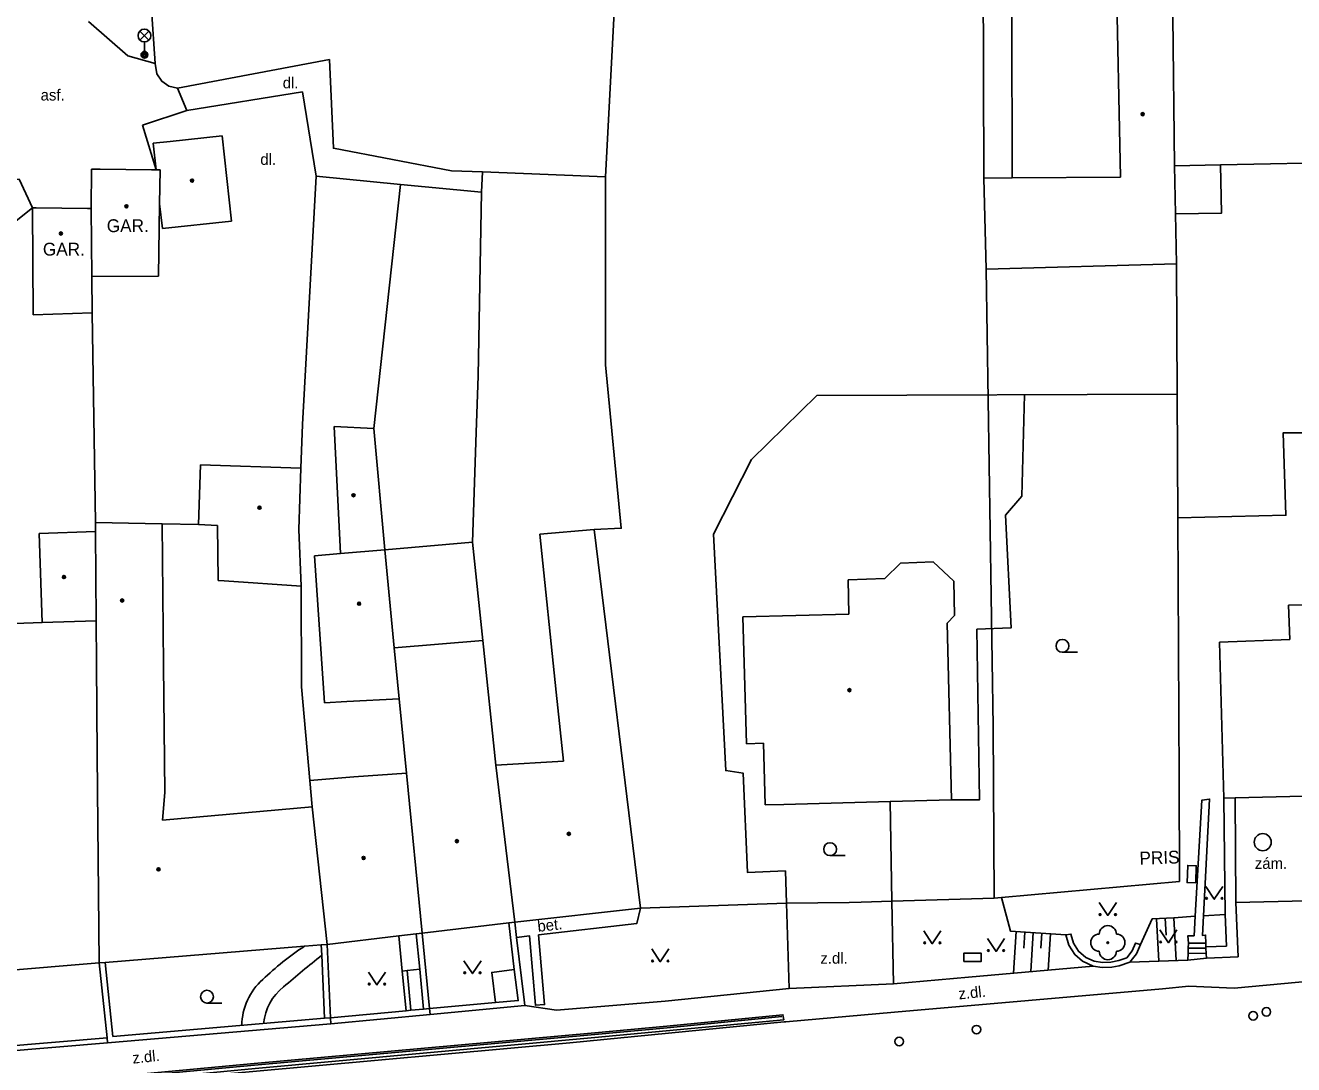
# Model space of a CAD drawing. Extents: x -596024 to -594475, y -1163820 to -1161957.
# Drawn here: x -595878.3 to -595804.3, y -1162986.9 to -1162926.2 of the extents above; entities that cross this region are included whole.
import ezdxf

# ---------------------------------------------------------------- set-up
doc = ezdxf.new("R2010")
doc.units = 0
for name, color, linetype in [('Level 10', 7, 'Continuous'), ('Level 11', 7, 'Continuous'), ('Level 14', 7, 'Continuous'), ('Level 15', 7, 'Continuous'), ('Level 22', 7, 'Continuous'), ('Level 24', 7, 'Continuous'), ('Level 27', 7, 'Continuous'), ('Level 28', 7, 'Continuous'), ('Level 33', 7, 'Continuous'), ('Level 36', 7, 'Continuous'), ('Level 39', 7, 'Continuous'), ('Level 40', 7, 'Continuous'), ('Level 41', 7, 'Continuous'), ('Level 5', 7, 'Continuous'), ('Level 6', 7, 'Continuous'), ('Level 7', 7, 'Continuous'), ('Level 8', 7, 'Continuous'), ('Level 9', 7, 'Continuous')]:
    doc.layers.add(name, color=color, linetype=linetype)

msp = doc.modelspace()

# ---------------------------------------------------------------- linework, layer by layer
at = {"layer": 'Level 10'}
for points in [[(-595874.66, -1162925.96), (-595872.35, -1162927.96)], [(-595872.35, -1162927.96), (-595870.76, -1162928.41)], [(-595877.93, -1162936.84), (-595878.71, -1162935.16), (-595879.82, -1162935.2), (-595881.85, -1162937.19)], [(-595886.79, -1162989.32), (-595875.89, -1162988.29), (-595874.88, -1162988.19), (-595865.06, -1162987.3), (-595846.54, -1162985.63), (-595834.03, -1162984.4), (-595833.92, -1162984.39), (-595827.57, -1162983.83), (-595811.92, -1162982.46), (-595810.38, -1162982.32), (-595807.74, -1162982.42), (-595798.29, -1162981.55), (-595792.41, -1162981.01), (-595782.08, -1162980.06), (-595767.36, -1162978.71), (-595765.31, -1162978.52), (-595764.65, -1162978.46), (-595760.16, -1162978.09)]]:
    msp.add_lwpolyline(points, dxfattribs=at)
at = {"layer": 'Level 11'}
for points in [[(-595869.45, -1162929.84), (-595868.92, -1162931.16)], [(-595808.53, -1162934.33), (-595808.47, -1162937.15), (-595811.17, -1162937.2)], [(-595821.82, -1162967.15), (-595822.22, -1162940.42)], [(-595811.06, -1162947.73), (-595832.12, -1162947.81), (-595835.93, -1162951.54), (-595838.15, -1162955.9), (-595837.44, -1162969.72), (-595836.41, -1162969.87), (-595836.17, -1162975.67), (-595833.94, -1162975.58)], [(-595824.24, -1162971.43), (-595822.62, -1162971.43), (-595822.76, -1162961.46), (-595820.77, -1162961.38), (-595821.09, -1162954.79), (-595820.14, -1162953.68), (-595819.98, -1162947.76)], [(-595800.27, -1162949.98), (-595804.87, -1162949.98), (-595804.72, -1162954.8), (-595811.03, -1162954.95)], [(-595852.23, -1162956.37), (-595857.34, -1162956.82)], [(-595856.8, -1162962.55), (-595851.63, -1162962.12)], [(-595821.82, -1162967.15), (-595821.76, -1162977.17)], [(-595827.73, -1162977.35), (-595827.84, -1162971.53)], [(-595810.01, -1162978.23), (-595809.62, -1162971.44), (-595809.17, -1162971.38), (-595809.53, -1162978.2)], [(-595808.34, -1162971.33), (-595808.27, -1162978.13)], [(-595807.65, -1162977.43), (-595807.68, -1162971.31)], [(-595833.88, -1162977.47), (-595833.94, -1162975.58)], [(-595833.88, -1162977.47), (-595833.73, -1162982.45)], [(-595827.64, -1162982.17), (-595827.73, -1162977.35)], [(-595809.36, -1162980.68), (-595807.51, -1162980.59), (-595807.65, -1162977.43)], [(-595807.65, -1162977.43), (-595803.53, -1162977.32)], [(-595842.42, -1162977.75), (-595842.63, -1162978.66), (-595848.37, -1162979.32), (-595848.02, -1162983.39), (-595848.55, -1162983.43), (-595848.89, -1162979.38), (-595849.65, -1162979.47)], [(-595810.4, -1162979.79), (-595810.45, -1162979.38), (-595810.08, -1162979.37), (-595810.01, -1162978.23)], [(-595809.53, -1162978.2), (-595809.59, -1162979.35), (-595809.41, -1162979.33), (-595809.4, -1162979.8)], [(-595809.53, -1162978.2), (-595808.27, -1162978.13)], [(-595808.27, -1162978.13), (-595808.19, -1162979.97), (-595809.39, -1162980.01)], [(-595856.33, -1162981.44), (-595856.53, -1162979.37)], [(-595810.42, -1162980.09), (-595810.4, -1162979.79)], [(-595810.4, -1162979.79), (-595809.4, -1162979.8)], [(-595809.4, -1162979.8), (-595809.39, -1162980.01)], [(-595810.45, -1162980.8), (-595810.43, -1162980.39)], [(-595810.43, -1162980.39), (-595810.42, -1162980.09)], [(-595810.43, -1162980.39), (-595809.37, -1162980.4)], [(-595810.42, -1162980.09), (-595809.39, -1162980.1)], [(-595809.39, -1162980.01), (-595809.39, -1162980.1)], [(-595809.39, -1162980.1), (-595809.37, -1162980.4)], [(-595809.37, -1162980.4), (-595809.36, -1162980.68)], [(-595856.05, -1162981.4), (-595855.31, -1162981.32)], [(-595850.89, -1162983.27), (-595851.1, -1162981.51), (-595849.8, -1162981.34)], [(-595815.98, -1162981.14), (-595823.26, -1162981.78), (-595827.64, -1162982.17)], [(-595813.84, -1162980.9), (-595810.45, -1162980.8)], [(-595810.45, -1162980.8), (-595809.36, -1162980.68)], [(-595856.11, -1162983.75), (-595856.33, -1162981.44), (-595856.05, -1162981.4)], [(-595855.82, -1162983.72), (-595856.05, -1162981.4)], [(-595833.73, -1162982.45), (-595840.98, -1162983.19), (-595847.33, -1162983.71), (-595849.17, -1162983.45)], [(-595827.64, -1162982.17), (-595833.73, -1162982.45)]]:
    msp.add_lwpolyline(points, dxfattribs=at)
for centre, radius, start, end in [((-595852.664, -1162994.214), 17.045, 123.37398, 133.88834), ((-595800.932, -1163054.82), 95.578, 128.96042, 130.70125), ((-595862.102, -1162984.63), 3.598, 131.37002, 179.51593), ((-595861.378, -1162984.78), 3.066, 127.86914, 174.57124)]:
    msp.add_arc(centre, radius, start, end, dxfattribs=at)
at = {"layer": 'Level 14'}
for points in [[(-595821.33, -1162977.13), (-595820.81, -1162979.09), (-595817.57, -1162979.31)], [(-595813.21, -1162979.87), (-595812.53, -1162978.38), (-595811.27, -1162978.31)], [(-595811.27, -1162978.31), (-595810.01, -1162978.23)]]:
    msp.add_lwpolyline(points, dxfattribs=at)
at = {"layer": 'Level 15'}
for points in [[(-595812.27, -1162978.37), (-595812.13, -1162980.85)], [(-595811.77, -1162978.34), (-595811.71, -1162979.34)], [(-595811.27, -1162978.31), (-595811.13, -1162980.82)], [(-595820.47, -1162979.11), (-595820.63, -1162981.55)], [(-595819.97, -1162979.15), (-595820.03, -1162980.09)], [(-595819.47, -1162979.18), (-595819.62, -1162981.46)], [(-595818.97, -1162979.22), (-595819.03, -1162980.1)], [(-595818.47, -1162979.25), (-595818.61, -1162981.37)]]:
    msp.add_lwpolyline(points, dxfattribs=at)
at = {"layer": 'Level 22'}
msp.add_circle((-595815.12, -1162979.77), 0.05, dxfattribs=at)
for centre, start, end in [((-595815.12, -1162979.27), 0, 180), ((-595815.62, -1162979.77), 90, 270), ((-595814.62, -1162979.77), 270, 90), ((-595815.12, -1162980.27), 180, 0)]:
    msp.add_arc(centre, 0.5, start, end, dxfattribs=at)
at = {"layer": 'Level 24'}
for points in [[(-595809.987, -1162976.278), (-595809.953, -1162975.279), (-595810.453, -1162975.262), (-595810.487, -1162976.261)], [(-595823.52, -1162980.88), (-595822.52, -1162980.88), (-595822.52, -1162980.38), (-595823.52, -1162980.38)]]:
    msp.add_lwpolyline(points, close=True, dxfattribs=at)
at = {"layer": 'Level 27'}
msp.add_circle((-595806.07, -1162973.9), 0.5, dxfattribs=at)
at = {"layer": 'Level 28'}
for centre in [(-595805.86, -1162983.81), (-595806.63, -1162984.04), (-595822.79, -1162984.85), (-595827.3, -1162985.55)]:
    msp.add_circle(centre, 0.25, dxfattribs=at)
at = {"layer": 'Level 33'}
for p, q in [((-595871.655, -1162927.04), (-595871.125, -1162926.51)), ((-595871.655, -1162926.51), (-595871.125, -1162927.04)), ((-595871.39, -1162927.15), (-595871.39, -1162927.9))]:
    msp.add_line(p, q, dxfattribs=at)
for centre, radius in [((-595871.39, -1162926.775), 0.375), ((-595871.39, -1162927.9), 0.2), ((-595871.39, -1162927.9), 0.145), ((-595871.39, -1162927.9), 0.0876)]:
    msp.add_circle(centre, radius, dxfattribs=at)
at = {"layer": 'Level 36'}
for p, q in [((-595817.77, -1162962.805), (-595816.895, -1162962.805)), ((-595831.34, -1162974.685), (-595830.465, -1162974.685)), ((-595867.74, -1162983.305), (-595866.865, -1162983.305))]:
    msp.add_line(p, q, dxfattribs=at)
for points in [[(-595809.4, -1162976.48), (-595808.9, -1162977.23), (-595808.4, -1162976.48)], [(-595815.62, -1162977.43), (-595815.12, -1162978.18), (-595814.62, -1162977.43)], [(-595825.87, -1162979.08), (-595825.37, -1162979.83), (-595824.87, -1162979.08)], [(-595812.08, -1162979.03), (-595811.58, -1162979.78), (-595811.08, -1162979.03)], [(-595822.15, -1162979.53), (-595821.65, -1162980.28), (-595821.15, -1162979.53)], [(-595841.76, -1162980.14), (-595841.26, -1162980.89), (-595840.76, -1162980.14)], [(-595852.73, -1162980.83), (-595852.23, -1162981.58), (-595851.73, -1162980.83)], [(-595858.31, -1162981.49), (-595857.81, -1162982.24), (-595857.31, -1162981.49)]]:
    msp.add_lwpolyline(points, dxfattribs=at)
for centre, radius in [((-595817.77, -1162962.43), 0.375), ((-595831.34, -1162974.31), 0.375), ((-595809.35, -1162977.18), 0.05), ((-595808.451, -1162977.18), 0.05), ((-595815.57, -1162978.13), 0.05), ((-595814.671, -1162978.13), 0.05), ((-595825.82, -1162979.78), 0.05), ((-595824.921, -1162979.78), 0.05), ((-595812.03, -1162979.73), 0.05), ((-595811.131, -1162979.73), 0.05), ((-595822.1, -1162980.23), 0.05), ((-595821.201, -1162980.23), 0.05), ((-595841.71, -1162980.84), 0.05), ((-595840.811, -1162980.84), 0.05), ((-595852.68, -1162981.53), 0.05), ((-595851.781, -1162981.53), 0.05), ((-595867.74, -1162982.93), 0.375), ((-595858.26, -1162982.19), 0.05), ((-595857.361, -1162982.19), 0.05)]:
    msp.add_circle(centre, radius, dxfattribs=at)
at = {"layer": 'Level 39'}
for centre, radius in [((-595813.08, -1162931.37), 0.09), ((-595813.08, -1162931.37), 0.0398), ((-595868.61, -1162935.25), 0.09), ((-595868.61, -1162935.25), 0.0398), ((-595872.44, -1162936.75), 0.09), ((-595872.44, -1162936.75), 0.0398), ((-595876.27, -1162938.34), 0.09), ((-595876.27, -1162938.34), 0.0398), ((-595859.18, -1162953.63), 0.09), ((-595859.18, -1162953.63), 0.0398), ((-595864.67, -1162954.36), 0.09), ((-595864.67, -1162954.36), 0.0398), ((-595876.09, -1162958.41), 0.09), ((-595876.09, -1162958.41), 0.0398), ((-595872.69, -1162959.78), 0.09), ((-595872.69, -1162959.78), 0.0398), ((-595858.85, -1162959.97), 0.09), ((-595858.85, -1162959.97), 0.0398), ((-595830.21, -1162965.02), 0.09), ((-595830.21, -1162965.02), 0.0398), ((-595853.14, -1162973.84), 0.09), ((-595853.14, -1162973.84), 0.0398), ((-595846.6, -1162973.41), 0.09), ((-595846.6, -1162973.41), 0.0398), ((-595870.57, -1162975.49), 0.09), ((-595858.59, -1162974.82), 0.09), ((-595858.59, -1162974.82), 0.0398), ((-595870.57, -1162975.49), 0.0398)]:
    msp.add_circle(centre, radius, dxfattribs=at)
at = {"layer": 'Level 5'}
for points in [[(-595814.37, -1162935.04), (-595814.64, -1162922.84)], [(-595822.37, -1162935.1), (-595822.39, -1162923.03)], [(-595820.72, -1162925.7), (-595820.71, -1162935.09)], [(-595811.33, -1162925.66), (-595811.23, -1162934.38)], [(-595870.88, -1162933.07), (-595869.88, -1162932.96)], [(-595870.71, -1162934.63), (-595870.88, -1162933.07)], [(-595869.88, -1162932.96), (-595866.84, -1162932.64)], [(-595866.84, -1162932.64), (-595866.31, -1162937.62)], [(-595874.51, -1162936.88), (-595874.48, -1162934.58)], [(-595873.98, -1162934.59), (-595874.48, -1162934.58)], [(-595870.98, -1162934.62), (-595873.98, -1162934.59)], [(-595870.71, -1162934.63), (-595870.98, -1162934.62)], [(-595870.48, -1162934.63), (-595870.71, -1162934.63)], [(-595870.5, -1162936.6), (-595870.48, -1162934.63)], [(-595811.23, -1162934.38), (-595811.17, -1162937.2), (-595811.1, -1162940.12)], [(-595822.37, -1162935.1), (-595820.71, -1162935.09)], [(-595822.22, -1162940.42), (-595822.37, -1162935.1)], [(-595820.71, -1162935.09), (-595814.37, -1162935.04)], [(-595877.72, -1162936.84), (-595877.93, -1162936.84)], [(-595877.88, -1162943.09), (-595877.93, -1162936.84)], [(-595874.72, -1162936.88), (-595877.72, -1162936.84)], [(-595874.51, -1162936.88), (-595874.72, -1162936.88)], [(-595874.46, -1162940.86), (-595874.51, -1162936.88)], [(-595870.56, -1162940.83), (-595870.5, -1162936.6)], [(-595870.34, -1162938.05), (-595870.5, -1162936.6)], [(-595866.31, -1162937.62), (-595870.34, -1162938.05)], [(-595822.22, -1162940.42), (-595811.1, -1162940.12)], [(-595870.56, -1162940.83), (-595874.46, -1162940.86)], [(-595874.44, -1162942.97), (-595874.46, -1162940.86)], [(-595877.88, -1162943.09), (-595874.44, -1162942.97)], [(-595859.94, -1162957.04), (-595860.3, -1162949.61)], [(-595860.3, -1162949.61), (-595858, -1162949.74)], [(-595858, -1162949.74), (-595857.34, -1162956.82)], [(-595868.23, -1162955.34), (-595868.12, -1162951.86)], [(-595868.12, -1162951.86), (-595862.26, -1162952.05)], [(-595862.26, -1162952.05), (-595862.38, -1162955.64)], [(-595874.25, -1162955.22), (-595871.34, -1162955.29)], [(-595874.24, -1162955.75), (-595874.25, -1162955.22)], [(-595871.34, -1162955.29), (-595870.36, -1162955.31)], [(-595870.36, -1162955.31), (-595870.27, -1162963.55)], [(-595867.13, -1162955.4), (-595868.23, -1162955.34)], [(-595867.09, -1162958.62), (-595867.13, -1162955.4)], [(-595877.54, -1162955.87), (-595874.24, -1162955.75)], [(-595877.37, -1162961.07), (-595877.54, -1162955.87)], [(-595874.2, -1162960.96), (-595874.24, -1162955.75)], [(-595862.38, -1162955.64), (-595862.24, -1162958.95)], [(-595848.3, -1162955.91), (-595845.13, -1162955.63)], [(-595847.35, -1162965.13), (-595848.3, -1162955.91)], [(-595845.13, -1162955.63), (-595842.42, -1162977.75)], [(-595859.94, -1162957.04), (-595857.34, -1162956.82)], [(-595857.34, -1162956.82), (-595856.8, -1162962.55), (-595856.52, -1162965.53)], [(-595861.45, -1162957.17), (-595859.94, -1162957.04)], [(-595860.87, -1162965.76), (-595861.45, -1162957.17)], [(-595828.14, -1162958.5), (-595827.23, -1162957.59)], [(-595827.23, -1162957.59), (-595825.32, -1162957.53)], [(-595825.32, -1162957.53), (-595824.12, -1162958.66)], [(-595866.74, -1162958.64), (-595867.09, -1162958.62)], [(-595862.24, -1162958.95), (-595866.74, -1162958.64)], [(-595830.28, -1162958.58), (-595828.14, -1162958.5)], [(-595830.24, -1162960.58), (-595830.28, -1162958.58)], [(-595824.12, -1162958.66), (-595824.07, -1162960.65)], [(-595836.44, -1162960.73), (-595830.24, -1162960.58)], [(-595804.57, -1162960.06), (-595799.96, -1162959.95)], [(-595804.49, -1162962.06), (-595804.57, -1162960.06)], [(-595880.57, -1162961.18), (-595877.37, -1162961.07)], [(-595877.37, -1162961.07), (-595874.2, -1162960.96)], [(-595874.18, -1162963.46), (-595874.2, -1162960.96)], [(-595836.22, -1162968.16), (-595836.44, -1162960.73)], [(-595824.07, -1162960.65), (-595824.5, -1162961.11)], [(-595824.5, -1162961.11), (-595824.24, -1162971.43)], [(-595808.6, -1162962.22), (-595804.49, -1162962.06)], [(-595851.63, -1162962.12), (-595850.86, -1162969.41)], [(-595808.34, -1162971.33), (-595808.6, -1162962.22)], [(-595874.15, -1162968.81), (-595874.18, -1162963.46)], [(-595870.27, -1162963.55), (-595870.19, -1162971)], [(-595859.56, -1162965.69), (-595860.87, -1162965.76)], [(-595856.52, -1162965.53), (-595859.56, -1162965.69)], [(-595856.52, -1162965.53), (-595856.09, -1162969.86)], [(-595846.92, -1162969.16), (-595847.35, -1162965.13)], [(-595835.24, -1162968.12), (-595836.22, -1162968.16)], [(-595835.13, -1162971.72), (-595835.24, -1162968.12)], [(-595874.15, -1162968.81), (-595874.04, -1162980.95)], [(-595850.86, -1162969.41), (-595846.92, -1162969.16)], [(-595849.76, -1162978.57), (-595850.86, -1162969.41)], [(-595861.73, -1162970.29), (-595859.16, -1162970.09)], [(-595859.16, -1162970.09), (-595856.09, -1162969.86)], [(-595855.16, -1162979.21), (-595856.09, -1162969.86)], [(-595861.59, -1162971.83), (-595861.73, -1162970.29)], [(-595870.19, -1162971), (-595870.33, -1162972.61)], [(-595824.24, -1162971.43), (-595827.84, -1162971.53), (-595834.05, -1162971.69), (-595835.13, -1162971.72)], [(-595807.68, -1162971.31), (-595808.34, -1162971.33)], [(-595803.68, -1162971.21), (-595807.68, -1162971.31)], [(-595870.33, -1162972.61), (-595861.59, -1162971.83)], [(-595860.72, -1162979.87), (-595861.59, -1162971.83)], [(-595842.42, -1162977.75), (-595849.76, -1162978.57)], [(-595850.1, -1162978.61), (-595855.16, -1162979.21)], [(-595849.76, -1162978.57), (-595850.1, -1162978.61)], [(-595860.72, -1162979.87), (-595861.06, -1162979.9)], [(-595855.51, -1162979.25), (-595856.53, -1162979.37), (-595860.72, -1162979.87)], [(-595855.16, -1162979.21), (-595855.51, -1162979.25)], [(-595861.06, -1162979.9), (-595862.04, -1162979.98), (-595873.69, -1162980.93)], [(-595874.04, -1162980.95), (-595879.87, -1162981.43), (-595881.09, -1162981.53), (-595886.94, -1162982.01)], [(-595873.69, -1162980.93), (-595874.04, -1162980.95)]]:
    msp.add_lwpolyline(points, dxfattribs=at)
at = {"layer": 'Level 6'}
for points in [[(-595870.98, -1162934.62), (-595873.98, -1162934.59)], [(-595874.72, -1162936.88), (-595877.72, -1162936.84)]]:
    msp.add_lwpolyline(points, dxfattribs=at)
at = {"layer": 'Level 7'}
for points in [[(-595870.76, -1162928.41), (-595870.97, -1162925.25), (-595870.49, -1162923.5), (-595864.88, -1162915.93), (-595858.81, -1162908.72)], [(-595843.71, -1162909.13), (-595843.49, -1162916.4), (-595843.94, -1162925.03), (-595844.46, -1162935.02)], [(-595869.45, -1162929.84), (-595869.96, -1162929.74), (-595870.38, -1162929.45), (-595870.66, -1162929.02), (-595870.76, -1162928.41)], [(-595860.58, -1162928.17), (-595869.45, -1162929.84)], [(-595851.64, -1162934.74), (-595853.46, -1162934.67), (-595860.35, -1162933.36), (-595860.58, -1162928.17)], [(-595862.16, -1162930.07), (-595868.92, -1162931.16)], [(-595862.16, -1162930.07), (-595861.36, -1162935)], [(-595871.51, -1162932.02), (-595870.71, -1162934.63)], [(-595811.23, -1162934.38), (-595808.53, -1162934.33), (-595800.76, -1162934.18)], [(-595861.36, -1162935), (-595862.16, -1162949.5), (-595862.26, -1162952.05)], [(-595861.36, -1162935), (-595856.44, -1162935.47)], [(-595851.71, -1162935.92), (-595851.64, -1162934.74)], [(-595844.46, -1162935.02), (-595851.64, -1162934.74)], [(-595844.46, -1162935.02), (-595844.45, -1162946.02), (-595843.54, -1162955.56), (-595845.13, -1162955.63)], [(-595858, -1162949.74), (-595856.44, -1162935.47)], [(-595856.44, -1162935.47), (-595851.71, -1162935.92)], [(-595852.01, -1162949.97), (-595851.9, -1162946.65), (-595851.71, -1162935.92)], [(-595888.24, -1162945.07), (-595877.93, -1162936.84)], [(-595811.1, -1162940.12), (-595811.06, -1162947.73), (-595811.03, -1162954.95), (-595810.96, -1162970.22), (-595810.93, -1162976.2)], [(-595874.44, -1162942.97), (-595874.25, -1162955.22)], [(-595851.63, -1162962.12), (-595852.23, -1162956.37), (-595852.01, -1162949.97)], [(-595870.36, -1162955.31), (-595868.23, -1162955.34)], [(-595862.24, -1162958.95), (-595862.22, -1162964.82), (-595861.73, -1162970.29)], [(-595810.93, -1162976.2), (-595821.33, -1162977.13)], [(-595833.88, -1162977.47), (-595842.42, -1162977.75)], [(-595827.73, -1162977.35), (-595829.53, -1162977.41), (-595830.23, -1162977.43)], [(-595821.76, -1162977.17), (-595827.73, -1162977.35)], [(-595821.33, -1162977.13), (-595821.76, -1162977.17)], [(-595850.1, -1162978.61), (-595849.8, -1162981.34)], [(-595849.76, -1162978.57), (-595849.65, -1162979.47)], [(-595860.52, -1162984.16), (-595860.72, -1162979.87)], [(-595855.51, -1162979.25), (-595855.31, -1162981.32)], [(-595854.73, -1162983.62), (-595855.16, -1162979.21)], [(-595849.65, -1162979.47), (-595849.21, -1162983.11), (-595849.17, -1162983.45)], [(-595817.57, -1162979.31), (-595817.27, -1162979.27), (-595817.13, -1162979.8), (-595816.83, -1162980.27), (-595816.41, -1162980.63), (-595815.91, -1162980.85), (-595815.43, -1162980.92), (-595814.94, -1162980.9), (-595814.47, -1162980.81), (-595814.01, -1162980.65), (-595813.69, -1162980.25), (-595813.5, -1162979.79), (-595813.21, -1162979.87)], [(-595815.98, -1162981.14), (-595816.6, -1162980.85), (-595817.05, -1162980.47), (-595817.4, -1162979.91), (-595817.57, -1162979.31)], [(-595813.21, -1162979.87), (-595813.45, -1162980.43), (-595813.84, -1162980.9)], [(-595861.06, -1162979.9), (-595861.03, -1162980.5), (-595860.87, -1162984.18)], [(-595874.04, -1162980.95), (-595873.57, -1162985.33)], [(-595873.23, -1162985.25), (-595873.69, -1162980.93)], [(-595855.31, -1162981.32), (-595855.08, -1162983.65)], [(-595849.8, -1162981.34), (-595849.56, -1162983.15), (-595850.89, -1162983.27)], [(-595813.84, -1162980.9), (-595814.45, -1162981.12), (-595814.89, -1162981.2), (-595815.44, -1162981.22), (-595815.98, -1162981.14)], [(-595850.89, -1162983.27), (-595854.73, -1162983.62)], [(-595849.17, -1162983.45), (-595854.7, -1162983.97)], [(-595875.9, -1162988.18), (-595864.92, -1162987.12), (-595845.08, -1162985.32), (-595834.05, -1162984.27)], [(-595834.05, -1162984.27), (-595834.1, -1162983.98), (-595840.87, -1162984.65), (-595845.09, -1162985.03), (-595864.98, -1162986.82), (-595875.62, -1162987.82)], [(-595860.87, -1162984.18), (-595873.23, -1162985.25)], [(-595860.52, -1162984.16), (-595860.87, -1162984.18)], [(-595856.11, -1162983.75), (-595860.52, -1162984.16)], [(-595860.5, -1162984.51), (-595860.52, -1162984.16)], [(-595854.7, -1162983.97), (-595860.5, -1162984.51)], [(-595855.82, -1162983.72), (-595856.11, -1162983.75)], [(-595855.08, -1162983.65), (-595855.82, -1162983.72)], [(-595854.73, -1162983.62), (-595855.08, -1162983.65)], [(-595854.7, -1162983.97), (-595854.73, -1162983.62)], [(-595860.5, -1162984.51), (-595873.54, -1162985.63)], [(-595873.57, -1162985.33), (-595879.86, -1162985.86)], [(-595873.54, -1162985.63), (-595879.83, -1162986.15)], [(-595873.57, -1162985.33), (-595873.54, -1162985.63)]]:
    msp.add_lwpolyline(points, dxfattribs=at)
at = {"layer": 'Level 8'}
for points in [[(-595871.51, -1162932.02), (-595868.92, -1162931.16)], [(-595833.88, -1162977.47), (-595830.23, -1162977.43)]]:
    msp.add_lwpolyline(points, dxfattribs=at)
at = {"layer": 'Level 9'}
msp.add_lwpolyline([(-595875.61, -1162987.92), (-595864.97, -1162986.92), (-595845.08, -1162985.13), (-595840.86, -1162984.75), (-595834.15, -1162984.09)], dxfattribs=at)

# ---------------------------------------------------------------- texts
at = {"layer": 'Level 40'}
for s, p in [('dl.', (-595863.31, -1162929.86)), ('asf.', (-595877.45, -1162930.57)), ('dl.', (-595864.62, -1162934.33)), ('zám.', (-595806.53, -1162975.46)), ('z.dl.', (-595831.91, -1162981))]:
    msp.add_text(s, height=0.65, dxfattribs=at).set_placement(p)
for s, rotation, p in [('bet.', 6.15, (-595848.4, -1162979.14)), ('z.dl.', 5.90298, (-595823.81, -1162983.09)), ('z.dl.', 5.9, (-595872.06, -1162986.84))]:
    msp.add_text(s, height=0.65, rotation=rotation, dxfattribs=at).set_placement(p)
at = {"layer": 'Level 41'}
for p in [(-595873.59, -1162938.26), (-595877.32, -1162939.63)]:
    msp.add_text('GAR.', height=0.75, dxfattribs=at).set_placement(p)
msp.add_text('PRIS', height=0.75, rotation=1.75, dxfattribs=at).set_placement((-595813.26, -1162975.21))

doc.saveas('drawing.dxf')
